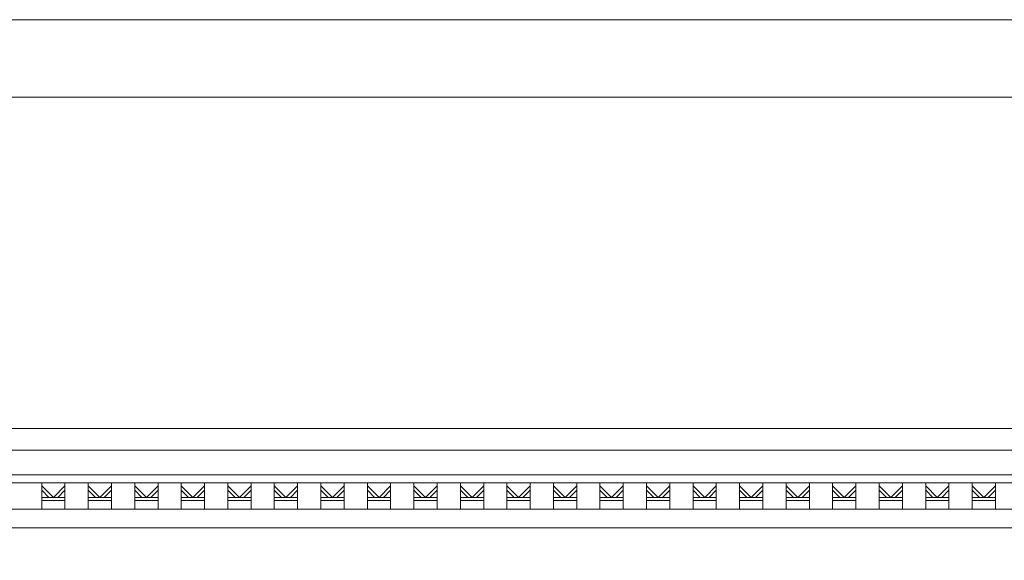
# Model space of a CAD drawing. Header units: millimetres. Extents: x -5254 to 173417, y -28809 to -6400.
# Tile 259 of 315: x 138989 to 139624, y -10716 to -10367. Entities that reach past the tile are written whole.
import ezdxf

# ---------------------------------------------------------------- set-up
doc = ezdxf.new("R2010")
doc.units = ezdxf.units.MM
for name, color, linetype, lineweight in [('mre_cienka', 7, 'Continuous', 15), ('mre_cienkie', 7, 'Continuous', 9), ('mre_tabela', 7, 'Continuous', 20)]:
    doc.layers.add(name, color=color, linetype=linetype, lineweight=lineweight)

msp = doc.modelspace()

# ---------------------------------------------------------------- linework, layer by layer
at = {"layer": 'mre_cienka'}
for points in [[(135593.45, -10630.78), (141728.3, -10630.78)], [(135593.45, -10644.78), (141728.3, -10644.78)]]:
    msp.add_lwpolyline(points, dxfattribs=at)
at = {"layer": 'mre_cienkie'}
for points in [[(141728.3, -10644.78), (135593.45, -10644.78)], [(141728.3, -10660.78), (135593.45, -10660.78)], [(141728.3, -10665.78), (135593.45, -10665.78)], [(139003.45, -10682.78), (139003.45, -10665.78)], [(139018.45, -10682.78), (139018.45, -10665.78)], [(139033.45, -10682.78), (139033.45, -10665.78)], [(139048.45, -10682.78), (139048.45, -10665.78)], [(139063.45, -10682.78), (139063.45, -10665.78)], [(139078.45, -10682.78), (139078.45, -10665.78)], [(139093.45, -10682.78), (139093.45, -10665.78)], [(139108.45, -10682.78), (139108.45, -10665.78)], [(139123.45, -10682.78), (139123.45, -10665.78)], [(139138.45, -10682.78), (139138.45, -10665.78)], [(139153.45, -10682.78), (139153.45, -10665.78)], [(139168.45, -10682.78), (139168.45, -10665.78)], [(139183.45, -10682.78), (139183.45, -10665.78)], [(139198.45, -10682.78), (139198.45, -10665.78)], [(139213.45, -10682.78), (139213.45, -10665.78)], [(139228.45, -10682.78), (139228.45, -10665.78)], [(139243.45, -10682.78), (139243.45, -10665.78)], [(139258.45, -10682.78), (139258.45, -10665.78)], [(139273.45, -10682.78), (139273.45, -10665.78)], [(139288.45, -10682.78), (139288.45, -10665.78)], [(139303.45, -10682.78), (139303.45, -10665.78)], [(139318.45, -10682.78), (139318.45, -10665.78)], [(139333.45, -10682.78), (139333.45, -10665.78)], [(139348.45, -10682.78), (139348.45, -10665.78)], [(139363.45, -10682.78), (139363.45, -10665.78)], [(139378.45, -10682.78), (139378.45, -10665.78)], [(139393.45, -10682.78), (139393.45, -10665.78)], [(139408.45, -10682.78), (139408.45, -10665.78)], [(139423.45, -10682.78), (139423.45, -10665.78)], [(139438.45, -10682.78), (139438.45, -10665.78)], [(139453.45, -10682.78), (139453.45, -10665.78)], [(139468.45, -10682.78), (139468.45, -10665.78)], [(139483.45, -10682.78), (139483.45, -10665.78)], [(139498.45, -10682.78), (139498.45, -10665.78)], [(139513.45, -10682.78), (139513.45, -10665.78)], [(139528.45, -10682.78), (139528.45, -10665.78)], [(139543.45, -10682.78), (139543.45, -10665.78)], [(139558.45, -10682.78), (139558.45, -10665.78)], [(139573.45, -10682.78), (139573.45, -10665.78)], [(139588.45, -10682.78), (139588.45, -10665.78)], [(139603.45, -10682.78), (139603.45, -10665.78)], [(139618.45, -10682.78), (139618.45, -10665.78)], [(139003.45, -10667.78), (139010.95, -10675.28)], [(139003.45, -10670.61), (139008.12, -10675.28)], [(139018.45, -10667.78), (139010.95, -10675.28)], [(139018.45, -10670.61), (139013.78, -10675.28)], [(139033.45, -10667.78), (139040.95, -10675.28)], [(139033.45, -10670.61), (139038.12, -10675.28)], [(139048.45, -10667.78), (139040.95, -10675.28)], [(139048.45, -10670.61), (139043.78, -10675.28)], [(139063.45, -10667.78), (139070.95, -10675.28)], [(139063.45, -10670.61), (139068.12, -10675.28)], [(139078.45, -10667.78), (139070.95, -10675.28)], [(139078.45, -10670.61), (139073.78, -10675.28)], [(139093.45, -10667.78), (139100.95, -10675.28)], [(139093.45, -10670.61), (139098.12, -10675.28)], [(139108.45, -10667.78), (139100.95, -10675.28)], [(139108.45, -10670.61), (139103.78, -10675.28)], [(139123.45, -10667.78), (139130.95, -10675.28)], [(139123.45, -10670.61), (139128.12, -10675.28)], [(139138.45, -10667.78), (139130.95, -10675.28)], [(139138.45, -10670.61), (139133.78, -10675.28)], [(139153.45, -10667.78), (139160.95, -10675.28)], [(139153.45, -10670.61), (139158.12, -10675.28)], [(139168.45, -10667.78), (139160.95, -10675.28)], [(139168.45, -10670.61), (139163.78, -10675.28)], [(139183.45, -10667.78), (139190.95, -10675.28)], [(139183.45, -10670.61), (139188.12, -10675.28)], [(139198.45, -10667.78), (139190.95, -10675.28)], [(139198.45, -10670.61), (139193.78, -10675.28)], [(139213.45, -10667.78), (139220.95, -10675.28)], [(139213.45, -10670.61), (139218.12, -10675.28)], [(139228.45, -10667.78), (139220.95, -10675.28)], [(139228.45, -10670.61), (139223.78, -10675.28)], [(139243.45, -10667.78), (139250.95, -10675.28)], [(139243.45, -10670.61), (139248.12, -10675.28)], [(139258.45, -10667.78), (139250.95, -10675.28)], [(139258.45, -10670.61), (139253.78, -10675.28)], [(139273.45, -10667.78), (139280.95, -10675.28)], [(139273.45, -10670.61), (139278.12, -10675.28)], [(139288.45, -10667.78), (139280.95, -10675.28)], [(139288.45, -10670.61), (139283.78, -10675.28)], [(139303.45, -10667.78), (139310.95, -10675.28)], [(139303.45, -10670.61), (139308.12, -10675.28)], [(139318.45, -10667.78), (139310.95, -10675.28)], [(139318.45, -10670.61), (139313.78, -10675.28)], [(139333.45, -10667.78), (139340.95, -10675.28)], [(139333.45, -10670.61), (139338.12, -10675.28)], [(139348.45, -10667.78), (139340.95, -10675.28)], [(139348.45, -10670.61), (139343.78, -10675.28)], [(139363.45, -10667.78), (139370.95, -10675.28)], [(139363.45, -10670.61), (139368.12, -10675.28)], [(139378.45, -10667.78), (139370.95, -10675.28)], [(139378.45, -10670.61), (139373.78, -10675.28)], [(139393.45, -10667.78), (139400.95, -10675.28)], [(139393.45, -10670.61), (139398.12, -10675.28)], [(139408.45, -10667.78), (139400.95, -10675.28)], [(139408.45, -10670.61), (139403.78, -10675.28)], [(139423.45, -10667.78), (139430.95, -10675.28)], [(139423.45, -10670.61), (139428.12, -10675.28)], [(139438.45, -10667.78), (139430.95, -10675.28)], [(139438.45, -10670.61), (139433.78, -10675.28)], [(139453.45, -10667.78), (139460.95, -10675.28)], [(139453.45, -10670.61), (139458.12, -10675.28)], [(139468.45, -10667.78), (139460.95, -10675.28)], [(139468.45, -10670.61), (139463.78, -10675.28)], [(139483.45, -10667.78), (139490.95, -10675.28)], [(139483.45, -10670.61), (139488.12, -10675.28)], [(139498.45, -10667.78), (139490.95, -10675.28)], [(139498.45, -10670.61), (139493.78, -10675.28)], [(139513.45, -10667.78), (139520.95, -10675.28)], [(139513.45, -10670.61), (139518.12, -10675.28)], [(139528.45, -10667.78), (139520.95, -10675.28)], [(139528.45, -10670.61), (139523.78, -10675.28)], [(139543.45, -10667.78), (139550.95, -10675.28)], [(139543.45, -10670.61), (139548.12, -10675.28)], [(139558.45, -10667.78), (139550.95, -10675.28)], [(139558.45, -10670.61), (139553.78, -10675.28)], [(139573.45, -10667.78), (139580.95, -10675.28)], [(139573.45, -10670.61), (139578.12, -10675.28)], [(139588.45, -10667.78), (139580.95, -10675.28)], [(139588.45, -10670.61), (139583.78, -10675.28)], [(139603.45, -10667.78), (139610.95, -10675.28)], [(139603.45, -10670.61), (139608.12, -10675.28)], [(139618.45, -10667.78), (139610.95, -10675.28)], [(139618.45, -10670.61), (139613.78, -10675.28)], [(139010.95, -10675.28), (139003.45, -10675.28)], [(139010.95, -10677.28), (139003.45, -10677.28)], [(139010.95, -10675.28), (139018.45, -10675.28)], [(139010.95, -10677.28), (139018.45, -10677.28)], [(139040.95, -10675.28), (139033.45, -10675.28)], [(139040.95, -10677.28), (139033.45, -10677.28)], [(139040.95, -10675.28), (139048.45, -10675.28)], [(139040.95, -10677.28), (139048.45, -10677.28)], [(139070.95, -10675.28), (139063.45, -10675.28)], [(139070.95, -10677.28), (139063.45, -10677.28)], [(139070.95, -10675.28), (139078.45, -10675.28)], [(139070.95, -10677.28), (139078.45, -10677.28)], [(139100.95, -10675.28), (139093.45, -10675.28)], [(139100.95, -10677.28), (139093.45, -10677.28)], [(139100.95, -10675.28), (139108.45, -10675.28)], [(139100.95, -10677.28), (139108.45, -10677.28)], [(139130.95, -10675.28), (139123.45, -10675.28)], [(139130.95, -10677.28), (139123.45, -10677.28)], [(139130.95, -10675.28), (139138.45, -10675.28)], [(139130.95, -10677.28), (139138.45, -10677.28)], [(139160.95, -10675.28), (139153.45, -10675.28)], [(139160.95, -10677.28), (139153.45, -10677.28)], [(139160.95, -10675.28), (139168.45, -10675.28)], [(139160.95, -10677.28), (139168.45, -10677.28)], [(139190.95, -10675.28), (139183.45, -10675.28)], [(139190.95, -10677.28), (139183.45, -10677.28)], [(139190.95, -10675.28), (139198.45, -10675.28)], [(139190.95, -10677.28), (139198.45, -10677.28)], [(139220.95, -10675.28), (139213.45, -10675.28)], [(139220.95, -10677.28), (139213.45, -10677.28)], [(139220.95, -10675.28), (139228.45, -10675.28)], [(139220.95, -10677.28), (139228.45, -10677.28)], [(139250.95, -10675.28), (139243.45, -10675.28)], [(139250.95, -10677.28), (139243.45, -10677.28)], [(139250.95, -10675.28), (139258.45, -10675.28)], [(139250.95, -10677.28), (139258.45, -10677.28)], [(139280.95, -10675.28), (139273.45, -10675.28)], [(139280.95, -10677.28), (139273.45, -10677.28)], [(139280.95, -10675.28), (139288.45, -10675.28)], [(139280.95, -10677.28), (139288.45, -10677.28)], [(139310.95, -10675.28), (139303.45, -10675.28)], [(139310.95, -10677.28), (139303.45, -10677.28)], [(139310.95, -10675.28), (139318.45, -10675.28)], [(139310.95, -10677.28), (139318.45, -10677.28)], [(139340.95, -10675.28), (139333.45, -10675.28)], [(139340.95, -10677.28), (139333.45, -10677.28)], [(139340.95, -10675.28), (139348.45, -10675.28)], [(139340.95, -10677.28), (139348.45, -10677.28)], [(139370.95, -10675.28), (139363.45, -10675.28)], [(139370.95, -10677.28), (139363.45, -10677.28)], [(139370.95, -10675.28), (139378.45, -10675.28)], [(139370.95, -10677.28), (139378.45, -10677.28)], [(139400.95, -10675.28), (139393.45, -10675.28)], [(139400.95, -10677.28), (139393.45, -10677.28)], [(139400.95, -10675.28), (139408.45, -10675.28)], [(139400.95, -10677.28), (139408.45, -10677.28)], [(139430.95, -10675.28), (139423.45, -10675.28)], [(139430.95, -10677.28), (139423.45, -10677.28)], [(139430.95, -10675.28), (139438.45, -10675.28)], [(139430.95, -10677.28), (139438.45, -10677.28)], [(139460.95, -10675.28), (139453.45, -10675.28)], [(139460.95, -10677.28), (139453.45, -10677.28)], [(139460.95, -10675.28), (139468.45, -10675.28)], [(139460.95, -10677.28), (139468.45, -10677.28)], [(139490.95, -10675.28), (139483.45, -10675.28)], [(139490.95, -10677.28), (139483.45, -10677.28)], [(139490.95, -10675.28), (139498.45, -10675.28)], [(139490.95, -10677.28), (139498.45, -10677.28)], [(139520.95, -10675.28), (139513.45, -10675.28)], [(139520.95, -10677.28), (139513.45, -10677.28)], [(139520.95, -10675.28), (139528.45, -10675.28)], [(139520.95, -10677.28), (139528.45, -10677.28)], [(139550.95, -10675.28), (139543.45, -10675.28)], [(139550.95, -10677.28), (139543.45, -10677.28)], [(139550.95, -10675.28), (139558.45, -10675.28)], [(139550.95, -10677.28), (139558.45, -10677.28)], [(139580.95, -10675.28), (139573.45, -10675.28)], [(139580.95, -10677.28), (139573.45, -10677.28)], [(139580.95, -10675.28), (139588.45, -10675.28)], [(139580.95, -10677.28), (139588.45, -10677.28)], [(139610.95, -10675.28), (139603.45, -10675.28)], [(139610.95, -10677.28), (139603.45, -10677.28)], [(139610.95, -10675.28), (139618.45, -10675.28)], [(139610.95, -10677.28), (139618.45, -10677.28)], [(141728.3, -10682.78), (135588.45, -10682.78)], [(141728.3, -10694.78), (135593.45, -10694.78)]]:
    msp.add_lwpolyline(points, dxfattribs=at)
at = {"layer": 'mre_tabela'}
for points in [[(135242.92, -10367.38), (142123.08, -10367.38), (142123.08, -13337.38), (135242.92, -13337.38)], [(135292.92, -10417.38), (142073.08, -10417.38), (142073.08, -13287.38), (135292.92, -13287.38)]]:
    msp.add_lwpolyline(points, close=True, dxfattribs=at)

doc.saveas('drawing.dxf')
